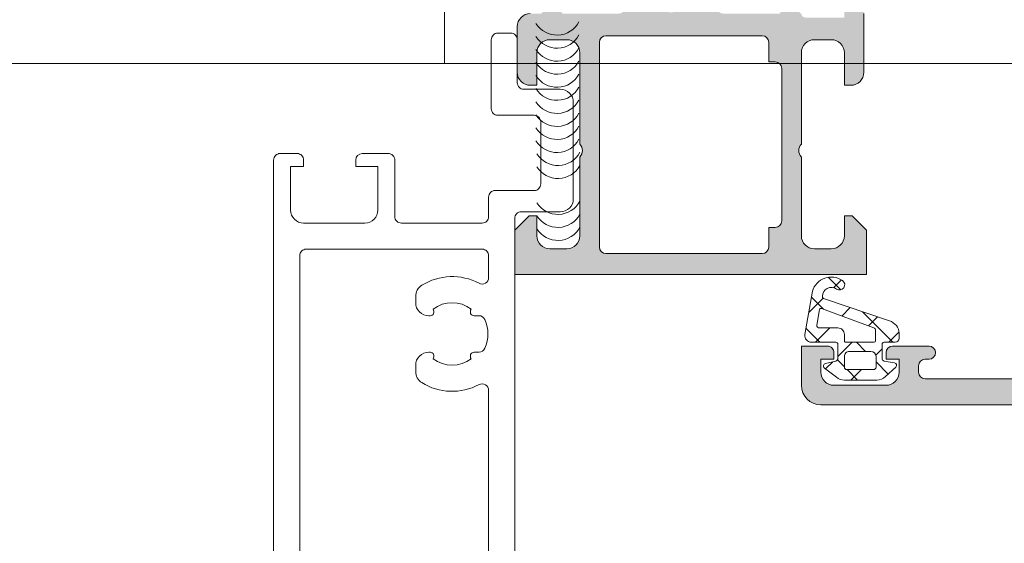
# Model space of a CAD drawing. Header units: millimetres. Extents: x 213386 to 506888, y 183055 to 450952.
# Tile 755 of 1056: x 386945 to 387020, y 342564 to 342605. Entities that reach past the tile are written whole.
import ezdxf

# ---------------------------------------------------------------- set-up
doc = ezdxf.new("R2010")
doc.units = ezdxf.units.MM
doc.layers.add('FASÁDA DETAILNÍ', color=255, linetype='Continuous', lineweight=0)
doc.layers.add('NOVA', color=255, linetype='Continuous', lineweight=0)

# ---------------------------------------------------------------- blocks, each defined once
blk = doc.blocks.new('A$C69D17D4D')
at = {"layer": 'FASÁDA DETAILNÍ'}
h = blk.add_hatch(color=256, dxfattribs=at)
edge = h.paths.add_edge_path(flags=16)
edge.add_ellipse((-10926.705, 24829.518), major_axis=(-0.5, 0), ratio=1, start_angle=-0.00298, end_angle=90.00298)
edge.add_line((-10926.705, 24829.018), (-10908.705, 24829.018))
edge.add_ellipse((-10908.705, 24829.518), major_axis=(-0.5, 0), ratio=1, start_angle=89.99702, end_angle=180.00298)
edge.add_line((-10908.205, 24829.518), (-10908.205, 24842.018))
edge.add_ellipse((-10908.705, 24842.018), major_axis=(-0.5, 0), ratio=1, start_angle=180.0025, end_angle=269.9975)
edge.add_line((-10908.705, 24842.518), (-10921.308, 24842.518))
edge.add_ellipse((-10921.308, 24844.018), major_axis=(-1.5, 0), ratio=1, start_angle=-0.00004, end_angle=90.00004, ccw=False)
edge.add_line((-10922.808, 24844.018), (-10922.808, 24857.018))
edge.add_ellipse((-10923.308, 24857.018), major_axis=(-0.5, 0), ratio=1, start_angle=179.99996, end_angle=270.00004)
edge.add_line((-10923.308, 24857.518), (-10926.705, 24857.518))
edge.add_ellipse((-10926.705, 24857.018), major_axis=(-0.5, 0), ratio=1, start_angle=-90.00004, end_angle=0.00004)
edge.add_line((-10927.205, 24857.018), (-10927.205, 24829.518))
edge = h.paths.add_edge_path()
edge.add_line((-10956.005, 24828.318), (-10956.005, 24831.318))
edge.add_line((-10956.005, 24831.318), (-10954.005, 24831.318))
edge.add_arc((-10954.005, 24830.818), 0.5, -0.00298, 90.00298, ccw=False)
edge.add_line((-10953.505, 24830.818), (-10953.505, 24830.318))
edge.add_line((-10953.505, 24830.318), (-10954.505, 24830.318))
edge.add_line((-10954.505, 24830.318), (-10954.505, 24829.318))
edge.add_arc((-10953.505, 24829.318), 1, 180.00367, 269.99633)
edge.add_line((-10953.505, 24828.318), (-10949.505, 24828.318))
edge.add_arc((-10949.505, 24829.318), 1, 270.00172, 359.99828)
edge.add_line((-10948.505, 24829.318), (-10948.505, 24830.318))
edge.add_line((-10948.505, 24830.318), (-10949.505, 24830.318))
edge.add_line((-10949.505, 24830.318), (-10949.505, 24830.818))
edge.add_arc((-10949.005, 24830.818), 0.5, 90.00064, 179.99936, ccw=False)
edge.add_line((-10949.005, 24831.318), (-10946.205, 24831.318))
edge.add_arc((-10946.205, 24830.818), 0.5, -90, 90, ccw=False)
edge.add_line((-10946.205, 24830.318), (-10946.505, 24830.318))
edge.add_arc((-10946.505, 24829.818), 0.5, 90.00123, 179.99877)
edge.add_line((-10947.005, 24829.818), (-10947.005, 24829.318))
edge.add_arc((-10946.505, 24829.318), 0.5, 180.00778, 269.99222)
edge.add_line((-10946.505, 24828.818), (-10935.205, 24828.818))
edge.add_arc((-10935.205, 24829.318), 0.5, 270.0025, 359.9975)
edge.add_line((-10934.705, 24829.318), (-10934.705, 24829.818))
edge.add_arc((-10935.205, 24829.818), 0.5, 359.99282, 450.00718)
edge.add_line((-10935.205, 24830.318), (-10935.505, 24830.318))
edge.add_arc((-10935.505, 24830.818), 0.5, 180.0072, 269.9928, ccw=False)
edge.add_line((-10936.005, 24830.818), (-10936.005, 24835.318))
edge.add_arc((-10935.505, 24835.318), 0.5, 90.00064, 179.99936, ccw=False)
edge.add_line((-10935.505, 24835.818), (-10934.705, 24835.818))
edge.add_arc((-10934.705, 24835.318), 0.5, -0.00298, 90.00298, ccw=False)
edge.add_line((-10934.205, 24835.318), (-10934.205, 24833.318))
edge.add_arc((-10933.705, 24833.318), 0.5, 180.00778, 269.99222)
edge.add_line((-10933.705, 24832.818), (-10933.205, 24832.818))
edge.add_arc((-10933.205, 24832.318), 0.5, -0.00718, 90.00718, ccw=False)
edge.add_line((-10932.705, 24832.318), (-10932.705, 24829.318))
edge.add_arc((-10932.205, 24829.318), 0.5, 180.00631, 269.99369)
edge.add_line((-10932.205, 24828.818), (-10930.505, 24828.818))
edge.add_arc((-10930.505, 24830.318), 1.5, 269.99878, 360.00122)
edge.add_line((-10929.005, 24830.318), (-10929.005, 24856.318))
edge.add_arc((-10929.505, 24856.318), 0.5, 359.99761, 450.00239)
edge.add_line((-10929.505, 24856.818), (-10933.705, 24856.818))
edge.add_arc((-10933.705, 24856.318), 0.5, 90.00064, 179.99936)
edge.add_line((-10934.205, 24856.318), (-10934.205, 24854.318))
edge.add_arc((-10934.705, 24854.318), 0.5, 270.0025, 359.9975, ccw=False)
edge.add_line((-10934.705, 24853.818), (-10935.505, 24853.818))
edge.add_arc((-10935.505, 24854.318), 0.5, 180.00602, 269.99398, ccw=False)
edge.add_line((-10936.005, 24854.318), (-10936.005, 24859.318))
edge.add_line((-10936.005, 24859.318), (-10935.788, 24860.076))
edge.add_arc((-10936.076, 24860.159), 0.3, 343.99998, 412.09519)
edge.add_arc((-10935.708, 24860.632), 0.3, 180.00003, 232.09528, ccw=False)
edge.add_line((-10936.008, 24860.632), (-10936.008, 24862.696))
edge.add_arc((-10935.608, 24862.696), 0.4, 68.02623, 180.00007, ccw=False)
edge.add_line((-10935.458, 24863.067), (-10933.435, 24862.251))
edge.add_arc((-10933.51, 24862.065), 0.2, -24.14109, 68.02609, ccw=False)
edge.add_line((-10933.327, 24861.984), (-10934.396, 24859.6))
edge.add_arc((-10934.213, 24859.518), 0.2, 155.85897, 270.8199)
edge.add_line((-10934.21, 24859.318), (-10922.906, 24859.318))
edge.add_arc((-10922.898, 24859.51), 0.192, 267.47778, 361.04445)
edge.add_line((-10922.706, 24859.513), (-10922.706, 24859.934))
edge.add_line((-10922.706, 24859.934), (-10924.138, 24862.399))
edge.add_arc((-10923.879, 24862.55), 0.3, 105.99997, 210.1792, ccw=False)
edge.add_line((-10923.961, 24862.838), (-10922.469, 24863.266))
edge.add_line((-10922.469, 24863.266), (-10921.606, 24863.765))
edge.add_arc((-10921.406, 24863.418), 0.4, 0.00003, 119.99999, ccw=False)
edge.add_line((-10921.006, 24863.418), (-10921.006, 24859.31))
edge.add_line((-10921.006, 24859.31), (-10921.008, 24844.818))
edge.add_arc((-10920.508, 24844.818), 0.5, 179.97959, 270.00002)
edge.add_line((-10920.508, 24844.318), (-10915.105, 24844.318))
edge.add_arc((-10915.105, 24844.818), 0.5, 269.99996, 360.00004)
edge.add_line((-10914.605, 24844.818), (-10914.605, 24847.318))
edge.add_arc((-10914.105, 24847.318), 0.5, 89.99996, 180.00004, ccw=False)
edge.add_line((-10914.105, 24847.818), (-10912.805, 24847.818))
edge.add_arc((-10912.805, 24847.318), 0.5, -0.00239, 90.00239, ccw=False)
edge.add_line((-10912.305, 24847.318), (-10912.305, 24846.818))
edge.add_line((-10912.305, 24846.818), (-10913.305, 24846.818))
edge.add_line((-10913.305, 24846.818), (-10913.305, 24845.318))
edge.add_arc((-10912.305, 24845.318), 1, 180.00182, 269.99818)
edge.add_line((-10912.305, 24844.318), (-10908.305, 24844.318))
edge.add_arc((-10908.305, 24845.318), 1, 270.00397, 359.99603)
edge.add_line((-10907.305, 24845.318), (-10907.305, 24846.818))
edge.add_line((-10907.305, 24846.818), (-10908.305, 24846.818))
edge.add_line((-10908.305, 24846.818), (-10908.305, 24847.318))
edge.add_arc((-10907.805, 24847.318), 0.5, 89.99702, 180.00298, ccw=False)
edge.add_line((-10907.805, 24847.818), (-10906.505, 24847.818))
edge.add_arc((-10906.505, 24847.318), 0.5, 0.00064, 89.99936, ccw=False)
edge.add_line((-10906.005, 24847.318), (-10906.005, 24828.318))
edge.add_arc((-10907.505, 24828.318), 1.5, -90.00112, 0.00112, ccw=False)
edge.add_line((-10907.505, 24826.818), (-10954.505, 24826.818))
edge.add_arc((-10954.505, 24828.318), 1.5, 180.0023, 269.9977, ccw=False)
h = blk.add_hatch(color=256, dxfattribs=at)
edge = h.paths.add_edge_path()
edge.add_arc((-10974.305, 24856.938), 0.12, 180, 270, ccw=False)
edge.add_line((-10974.425, 24856.938), (-10974.425, 24859.698))
edge.add_arc((-10974.725, 24859.698), 0.3, 360, 450)
edge.add_line((-10974.725, 24859.998), (-10975.705, 24859.998))
edge.add_arc((-10975.705, 24859.698), 0.3, 90, 180)
edge.add_line((-10976.005, 24859.698), (-10976.005, 24857.818))
edge.add_arc((-10976.084, 24857.551), 0.279, -1.16287, 73.57541, ccw=False)
edge.add_line((-10975.805, 24857.545), (-10975.805, 24857.091))
edge.add_arc((-10976.084, 24857.086), 0.279, -73.58012, 1.16459, ccw=False)
edge.add_line((-10976.005, 24856.818), (-10976.805, 24856.818))
edge.add_arc((-10976.805, 24855.818), 1, 90, 180)
edge.add_line((-10977.805, 24855.818), (-10977.805, 24852.318))
edge.add_arc((-10976.805, 24852.318), 1, 180.00114, 269.99886)
edge.add_line((-10976.805, 24851.318), (-10976.305, 24851.318))
edge.add_line((-10976.305, 24851.318), (-10976.305, 24853.818))
edge.add_arc((-10975.305, 24853.818), 1, 90.0026, 179.9974, ccw=False)
edge.add_line((-10975.305, 24854.818), (-10974.005, 24854.818))
edge.add_arc((-10974.005, 24853.818), 1, 0.00301, 89.99699, ccw=False)
edge.add_line((-10973.005, 24853.818), (-10973.005, 24846.818))
edge.add_arc((-10973.53, 24846.318), 0.725, -43.59618, 43.59618, ccw=False)
edge.add_line((-10973.005, 24845.818), (-10973.005, 24839.784))
edge.add_arc((-10974.005, 24839.784), 1, 270.00301, 359.99699, ccw=False)
edge.add_line((-10974.005, 24838.784), (-10975.305, 24838.784))
edge.add_arc((-10975.305, 24839.784), 1, 180.0026, 269.9974, ccw=False)
edge.add_line((-10976.305, 24839.784), (-10976.305, 24841.318))
edge.add_line((-10976.305, 24841.318), (-10976.905, 24841.318))
edge.add_line((-10976.905, 24841.318), (-10978.005, 24840.218))
edge.add_line((-10978.005, 24840.218), (-10978.005, 24836.818))
edge.add_line((-10978.005, 24836.818), (-10951.005, 24836.818))
edge.add_line((-10951.005, 24836.818), (-10951.005, 24840.218))
edge.add_line((-10951.005, 24840.218), (-10952.105, 24841.318))
edge.add_line((-10952.105, 24841.318), (-10952.705, 24841.318))
edge.add_line((-10952.705, 24841.318), (-10952.705, 24839.784))
edge.add_arc((-10953.705, 24839.784), 1, 270.0026, 359.9974, ccw=False)
edge.add_line((-10953.705, 24838.784), (-10955.005, 24838.784))
edge.add_arc((-10955.005, 24839.784), 1, 180.00301, 269.99699, ccw=False)
edge.add_line((-10956.005, 24839.784), (-10956.005, 24845.818))
edge.add_arc((-10955.48, 24846.318), 0.725, 136.40382, 223.59618, ccw=False)
edge.add_line((-10956.005, 24846.818), (-10956.005, 24853.818))
edge.add_arc((-10955.005, 24853.818), 1, 90.00301, 179.99699, ccw=False)
edge.add_line((-10955.005, 24854.818), (-10953.705, 24854.818))
edge.add_arc((-10953.705, 24853.818), 1, 0.0026, 89.9974, ccw=False)
edge.add_line((-10952.705, 24853.818), (-10952.705, 24851.318))
edge.add_line((-10952.705, 24851.318), (-10952.205, 24851.318))
edge.add_arc((-10952.205, 24852.318), 1, 270.00114, 359.99886)
edge.add_line((-10951.205, 24852.318), (-10951.205, 24856.818))
edge.add_arc((-10951.705, 24856.818), 0.5, 359.99882, 450.00118)
edge.add_line((-10951.705, 24857.318), (-10952.705, 24857.318))
edge.add_line((-10952.705, 24857.318), (-10952.705, 24856.518))
edge.add_line((-10952.705, 24856.518), (-10955.705, 24856.518))
edge.add_arc((-10955.705, 24856.818), 0.3, 179.99949, 270.00051, ccw=False)
edge.add_arc((-10955.927, 24857.086), 0.279, 178.83541, 253.58012, ccw=False)
edge.add_line((-10956.205, 24857.091), (-10956.205, 24857.545))
edge.add_arc((-10955.927, 24857.551), 0.279, 106.42459, 181.16287, ccw=False)
edge.add_line((-10956.005, 24857.818), (-10956.005, 24859.698))
edge.add_arc((-10956.305, 24859.698), 0.3, 360, 450)
edge.add_line((-10956.305, 24859.998), (-10957.285, 24859.998))
edge.add_arc((-10957.285, 24859.698), 0.3, 90, 180)
edge.add_line((-10957.585, 24859.698), (-10957.585, 24856.938))
edge.add_arc((-10957.705, 24856.938), 0.12, 270, 360, ccw=False)
edge.add_line((-10957.705, 24856.818), (-10962.005, 24856.818))
edge.add_arc((-10962.005, 24857.318), 0.5, 180, 270, ccw=False)
edge.add_line((-10962.505, 24857.318), (-10962.505, 24858.018))
edge.add_line((-10962.505, 24858.018), (-10961.124, 24860.411))
edge.add_arc((-10961.244, 24860.48), 0.138, 330, 457.70244)
edge.add_arc((-10960.796, 24855.639), 5, 95.34923, 161.2906)
edge.add_arc((-10966.005, 24857.403), 0.5, 198.7094, 341.2906, ccw=False)
edge.add_arc((-10971.215, 24855.639), 5, 18.7094, 84.65077)
edge.add_arc((-10970.767, 24860.48), 0.138, 82.29756, 210)
edge.add_line((-10970.887, 24860.411), (-10969.505, 24858.018))
edge.add_line((-10969.505, 24858.018), (-10969.505, 24857.318))
edge.add_arc((-10970.005, 24857.318), 0.5, 270, 360, ccw=False)
edge.add_line((-10970.005, 24856.818), (-10974.305, 24856.818))
edge = h.paths.add_edge_path(flags=16)
edge.add_arc((-10959.005, 24838.918), 0.5, 270, 360, ccw=False)
edge.add_line((-10959.005, 24838.418), (-10971.005, 24838.418))
edge.add_arc((-10971.005, 24838.918), 0.5, 180, 270, ccw=False)
edge.add_line((-10971.505, 24838.918), (-10971.505, 24854.618))
edge.add_arc((-10971.005, 24854.618), 0.5, 90, 180, ccw=False)
edge.add_line((-10971.005, 24855.118), (-10959.005, 24855.118))
edge.add_arc((-10959.005, 24854.618), 0.5, 0, 90, ccw=False)
edge.add_line((-10958.505, 24854.618), (-10958.505, 24853.118))
edge.add_line((-10958.505, 24853.118), (-10958.005, 24853.118))
edge.add_arc((-10958.005, 24852.618), 0.5, 0, 90, ccw=False)
edge.add_line((-10957.505, 24852.618), (-10957.505, 24840.918))
edge.add_arc((-10958.005, 24840.918), 0.5, 270, 360, ccw=False)
edge.add_line((-10958.005, 24840.418), (-10958.505, 24840.418))
edge.add_line((-10958.505, 24840.418), (-10958.505, 24838.918))
h = blk.add_hatch(dxfattribs=at)
h.set_pattern_fill('ANSI37', color=256, scale=0.625, angle=90, style=0)
h.set_pattern_definition([(135, (-4457.5053, 0), (-1.40316502, -1.40316502), []), (225, (-4457.5053, 0), (1.40316502, -1.40316502), [])])
edge = h.paths.add_edge_path(flags=16)
edge.add_ellipse((-10953.203, 24832.22), major_axis=(-0.498, 0), ratio=1, start_angle=179.80742, end_angle=270.25472, ccw=False)
edge.add_line((-10952.705, 24832.219), (-10952.705, 24831.718))
edge.add_ellipse((-10952.605, 24831.718), major_axis=(-0.1, 0), ratio=1, start_angle=-0.00817, end_angle=90.00874)
edge.add_line((-10952.605, 24831.618), (-10950.405, 24831.618))
edge.add_ellipse((-10950.405, 24831.718), major_axis=(-0.1, 0), ratio=1, start_angle=90.00152, end_angle=179.99848)
edge.add_line((-10950.305, 24831.718), (-10950.305, 24832.53))
edge.add_ellipse((-10950.505, 24832.53), major_axis=(-0.2, 0), ratio=1, start_angle=180.00243, end_angle=254.31138)
edge.add_line((-10950.451, 24832.723), (-10954.469, 24834.21))
edge.add_ellipse((-10954.504, 24834.116), major_axis=(-0.1, 0), ratio=1, start_angle=249.68782, end_angle=349.67772)
edge.add_line((-10954.602, 24834.134), (-10954.822, 24832.925))
edge.add_ellipse((-10954.622, 24832.918), major_axis=(-0.2, 0), ratio=1, start_angle=-1.86497, end_angle=90.00104)
edge.add_line((-10954.622, 24832.718), (-10953.205, 24832.718))
edge = h.paths.add_edge_path(flags=16)
edge.add_ellipse((-10952.505, 24829.718), major_axis=(-0.2, 0), ratio=1, start_angle=-0.00024, end_angle=90.00024)
edge.add_line((-10952.505, 24829.518), (-10950.471, 24829.518))
edge.add_ellipse((-10950.471, 24829.718), major_axis=(-0.2, 0), ratio=1, start_angle=89.99865, end_angle=180.00049)
edge.add_line((-10950.271, 24829.718), (-10950.271, 24830.518))
edge.add_ellipse((-10950.671, 24830.518), major_axis=(-0.4, 0), ratio=1, start_angle=180.00126, end_angle=269.99802)
edge.add_line((-10950.671, 24830.918), (-10952.305, 24830.918))
edge.add_ellipse((-10952.305, 24830.518), major_axis=(-0.4, 0), ratio=1, start_angle=-90.00044, end_angle=0.00101)
edge.add_line((-10952.705, 24830.518), (-10952.705, 24829.718))
edge = h.paths.add_edge_path()
edge.add_arc((-10954.105, 24829.795), 0.2, 105.00152, 229.99768, ccw=False)
edge.add_line((-10954.157, 24829.988), (-10953.354, 24830.178))
edge.add_arc((-10953.405, 24830.372), 0.2, 285.00286, 359.99725)
edge.add_line((-10953.205, 24830.372), (-10953.205, 24831.468))
edge.add_arc((-10953.355, 24831.468), 0.15, 359.99604, 450.00396)
edge.add_line((-10953.355, 24831.618), (-10955.238, 24831.618))
edge.add_arc((-10955.238, 24832.118), 0.5, 170.06643, 270.00022, ccw=False)
edge.add_line((-10955.731, 24832.204), (-10955.149, 24835.524))
edge.add_arc((-10953.705, 24835.118), 1.5, 54.91245, 164.29308, ccw=False)
edge.add_arc((-10953.073, 24836.018), 0.4, -125.088, 54.912, ccw=False)
edge.add_arc((-10953.708, 24835.137), 0.686, 53.85881, 179.51564)
edge.add_arc((-10954.244, 24835.123), 0.15, 172.50392, 250.98385)
edge.add_line((-10954.293, 24834.981), (-10949.247, 24833.253))
edge.add_arc((-10949.505, 24832.287), 1, -0.00057, 75.04109, ccw=False)
edge.add_line((-10948.505, 24832.287), (-10948.505, 24831.918))
edge.add_arc((-10948.805, 24831.918), 0.3, 270.00319, 359.99604, ccw=False)
edge.add_line((-10948.805, 24831.618), (-10949.655, 24831.618))
edge.add_arc((-10949.655, 24831.468), 0.15, 89.99507, 180.00493)
edge.add_line((-10949.805, 24831.468), (-10949.805, 24830.372))
edge.add_arc((-10949.605, 24830.372), 0.2, 180.00261, 254.99763)
edge.add_line((-10949.657, 24830.178), (-10948.854, 24830.049))
edge.add_arc((-10948.905, 24829.856), 0.2, -45.00744, 75.01021, ccw=False)
edge.add_line((-10948.764, 24829.715), (-10949.54, 24828.988))
edge.add_arc((-10950.223, 24829.718), 1, 269.99997, 313.11854, ccw=False)
edge.add_line((-10950.223, 24828.718), (-10952.702, 24828.718))
edge.add_arc((-10952.702, 24829.718), 1, 232.17221, 269.99994, ccw=False)
edge.add_line((-10953.315, 24828.928), (-10954.234, 24829.641))
for p, q in [((-10983.394, 24859), (-10983.394, 24853)), ((-10951.205, 24852.318), (-10951.205, 24856.818)), ((-10977.805, 24855.818), (-10977.805, 24852.318)), ((-10975.305, 24854.818), (-10974.005, 24854.818)), ((-10971.505, 24838.918), (-10971.505, 24854.618)), ((-10971.005, 24855.118), (-10959.005, 24855.118)), ((-10958.505, 24854.618), (-10958.505, 24853.118)), ((-10955.005, 24854.818), (-10953.705, 24854.818)), ((-10976.305, 24851.318), (-10976.305, 24853.818)), ((-10973.005, 24853.818), (-10973.005, 24846.818)), ((-10956.005, 24846.818), (-10956.005, 24853.818)), ((-10952.705, 24853.818), (-10952.705, 24851.318)), ((-10915.831, 24853), (-11388.5, 24853)), ((-10958.505, 24853.118), (-10958.005, 24853.118)), ((-10957.505, 24852.618), (-10957.505, 24840.918)), ((-10976.805, 24851.318), (-10976.305, 24851.318)), ((-10952.705, 24851.318), (-10952.205, 24851.318)), ((-10973.005, 24845.818), (-10973.005, 24839.784)), ((-10956.005, 24839.784), (-10956.005, 24845.818)), ((-10976.905, 24841.318), (-10978.005, 24840.218)), ((-10976.305, 24841.318), (-10976.905, 24841.318)), ((-10976.305, 24839.784), (-10976.305, 24841.318)), ((-10952.105, 24841.318), (-10952.705, 24841.318)), ((-10952.705, 24841.318), (-10952.705, 24839.784)), ((-10951.005, 24840.218), (-10952.105, 24841.318)), ((-10978.005, 24840.218), (-10978.005, 24836.818)), ((-10958.005, 24840.418), (-10958.505, 24840.418)), ((-10958.505, 24840.418), (-10958.505, 24838.918)), ((-10951.005, 24836.818), (-10951.005, 24840.218)), ((-10974.005, 24838.784), (-10975.305, 24838.784)), ((-10953.705, 24838.784), (-10955.005, 24838.784)), ((-10959.005, 24838.418), (-10971.005, 24838.418)), ((-10978.005, 24836.818), (-10951.005, 24836.818))]:
    blk.add_line(p, q, dxfattribs=at)
for points in [[(-10907.505, 24826.818), (-10954.505, 24826.818), (-10954.505, 24826.818, -0.41419), (-10956.005, 24828.318), (-10956.005, 24828.318), (-10956.005, 24831.318), (-10954.005, 24831.318), (-10954.005, 24831.318, -0.414244), (-10953.505, 24830.818), (-10953.505, 24830.318), (-10954.505, 24830.318), (-10954.505, 24829.318), (-10954.505, 24829.318, 0.414176), (-10953.505, 24828.318), (-10949.505, 24828.318), (-10949.505, 24828.318, 0.414196), (-10948.505, 24829.318), (-10948.505, 24830.318), (-10949.505, 24830.318), (-10949.505, 24830.818), (-10949.505, 24830.818, -0.414207), (-10949.005, 24831.318), (-10946.205, 24831.318), (-10946.205, 24831.318, -1), (-10946.205, 24830.318), (-10946.505, 24830.318), (-10946.505, 24830.318, 0.414201), (-10947.005, 24829.818), (-10947.005, 24829.318), (-10947.005, 24829.318, 0.414134), (-10946.505, 24828.818), (-10935.205, 24828.818)], [(-10978.005, 24722.582), (-10978.005, 24841.118, -0.414214), (-10977.505, 24841.618), (-10974.505, 24841.618, 0.414214), (-10973.505, 24842.618), (-10973.505, 24850.018, 0.414214), (-10974.505, 24851.018), (-10977.305, 24851.018, -0.414214), (-10977.805, 24851.518), (-10977.805, 24854.818, 0.414214), (-10978.305, 24855.318), (-10979.305, 24855.318, 0.414214), (-10979.805, 24854.818), (-10979.805, 24849.518, 0.414214), (-10979.305, 24849.018), (-10976.505, 24849.018, -0.414214), (-10976.005, 24848.518), (-10976.005, 24843.752, -0.414214), (-10976.505, 24843.252), (-10979.505, 24843.252, 0.414214), (-10980.005, 24842.752), (-10980.005, 24841.252, -0.414214), (-10980.505, 24840.752), (-10986.705, 24840.752, -0.414214), (-10987.205, 24841.252), (-10987.205, 24845.589, 0.414214), (-10987.705, 24846.089), (-10989.705, 24846.089, 0.414201), (-10990.205, 24845.589), (-10990.205, 24845.089), (-10988.505, 24845.089), (-10988.505, 24841.752, -0.414214), (-10989.505, 24840.752), (-10994.205, 24840.752, -0.414214), (-10995.205, 24841.752), (-10995.205, 24845.089), (-10994.205, 24845.089), (-10994.205, 24845.589, 0.41422), (-10994.705, 24846.089), (-10996.005, 24846.089, 0.414214), (-10996.505, 24845.589), (-10996.505, 24722.582, 0.414214)], [(-10994.505, 24724.582), (-10994.505, 24838.252, -0.414214), (-10994.005, 24838.752), (-10980.505, 24838.752, -0.414214), (-10980.005, 24838.252), (-10980.005, 24836.578, -0.565741), (-10980.74, 24836.137, 0.267763), (-10985.135, 24835.984, 0.258777), (-10985.605, 24835.136), (-10985.605, 24834.651, 0.414214), (-10984.605, 24833.651), (-10984.499, 24833.651, 0.64518), (-10984.274, 24834.149, -0.341732), (-10981.337, 24834.149, 0.64518), (-10981.111, 24833.651), (-10980.743, 24833.651, -0.298217), (-10980.285, 24833.351, -0.208712), (-10980.285, 24831.151, -0.298217), (-10980.743, 24830.851), (-10981.111, 24830.851, 0.64518), (-10981.337, 24830.353, -0.341732), (-10984.274, 24830.353, 0.64518), (-10984.499, 24830.851), (-10984.605, 24830.851, 0.414214), (-10985.605, 24829.851), (-10985.605, 24829.367, 0.258777), (-10985.135, 24828.519, 0.267763), (-10980.74, 24828.366, -0.565741), (-10980.005, 24827.925), (-10980.005, 24733.899, -0.565741)]]:
    blk.add_lwpolyline(points, format="xyb", dxfattribs=at)
blk.add_lwpolyline([(-10954.234, 24829.641, -0.606792), (-10954.157, 24829.988), (-10953.354, 24830.178), (-10953.354, 24830.178, 0.339427), (-10953.205, 24830.372), (-10953.205, 24831.468), (-10953.205, 24831.468, 0.414254), (-10953.355, 24831.618), (-10955.238, 24831.618), (-10955.238, 24831.618, -0.465956), (-10955.731, 24832.204), (-10955.149, 24835.524), (-10955.149, 24835.524, -0.517137), (-10952.843, 24836.345, -1), (-10953.303, 24835.691, 0.610743), (-10954.394, 24835.143, 0.356477), (-10954.293, 24834.981), (-10949.247, 24833.253), (-10949.247, 24833.253, -0.339657), (-10948.505, 24832.287), (-10948.505, 24831.918), (-10948.505, 24831.918, -0.414177), (-10948.805, 24831.618), (-10949.655, 24831.618), (-10949.655, 24831.618, 0.414264), (-10949.805, 24831.468), (-10949.805, 24830.372), (-10949.805, 24830.372, 0.33943), (-10949.657, 24830.178), (-10948.854, 24830.049), (-10948.854, 24830.049, -0.577453), (-10948.764, 24829.715), (-10949.54, 24828.988), (-10949.54, 24828.988, -0.190392), (-10950.223, 24828.718), (-10952.702, 24828.718), (-10952.702, 24828.718, -0.16657), (-10953.315, 24828.928), (-10954.234, 24829.641)], format="xyb", close=True, dxfattribs=at)
at = {"layer": 'FASÁDA DETAILNÍ', "extrusion": (0, 0, -1)}
for points in [[(10953.205, 24832.718, 0.416502), (10952.705, 24832.219), (10952.705, 24831.718), (10952.705, 24831.718, -0.4143), (10952.605, 24831.618), (10950.405, 24831.618), (10950.405, 24831.618, -0.414198), (10950.305, 24831.718), (10950.305, 24832.53), (10950.305, 24832.53, -0.336095), (10950.451, 24832.723), (10954.469, 24834.21), (10954.469, 24834.21, -0.466254), (10954.602, 24834.134), (10954.822, 24832.925), (10954.822, 24832.925, -0.423785), (10954.622, 24832.718), (10953.205, 24832.718)], [(10952.705, 24829.718, -0.414216), (10952.505, 24829.518), (10950.471, 24829.518), (10950.471, 24829.518, -0.414223), (10950.271, 24829.718), (10950.271, 24830.518), (10950.271, 24830.518, -0.414197), (10950.671, 24830.918), (10952.305, 24830.918), (10952.305, 24830.918, -0.414221), (10952.705, 24830.518), (10952.705, 24829.718)]]:
    blk.add_lwpolyline(points, format="xyb", close=True, dxfattribs=at)
at = {"layer": 'FASÁDA DETAILNÍ'}
for centre, radius, start, end in [((-10976.805, 24855.818), 1, 90, 180), ((-10974.757, 24857.074), 1.906, 212.03205, 332.03205), ((-10974.757, 24856.074), 1.906, 212.03205, 332.03205), ((-10975.305, 24853.818), 1, 90.0026, 179.9974), ((-10974.005, 24853.818), 1, 0.00301, 89.99699), ((-10971.005, 24854.618), 0.5, 90, 180), ((-10959.005, 24854.618), 0.5, 0, 90), ((-10955.005, 24853.818), 1, 90.00301, 179.99699), ((-10953.705, 24853.818), 1, 0.0026, 89.9974), ((-10974.757, 24855.074), 1.906, 212.03205, 332.03205), ((-10974.757, 24854.074), 1.906, 212.03205, 332.03205), ((-10958.005, 24852.618), 0.5, 0, 90), ((-10976.805, 24852.318), 1, 180.00114, 269.99886), ((-10974.757, 24853.074), 1.906, 212.03205, 332.03205), ((-10952.205, 24852.318), 1, 270.00114, 359.99886), ((-10974.757, 24852.074), 1.906, 212.03205, 332.03205), ((-10974.757, 24851.074), 1.906, 212.03205, 332.03205), ((-10974.757, 24850.074), 1.906, 212.03205, 332.03205), ((-10974.757, 24849.074), 1.906, 212.03205, 332.03205), ((-10974.757, 24848.074), 1.906, 212.03205, 332.03205), ((-10974.689, 24847.075), 1.906, 212.03205, 332.03205), ((-10973.53, 24846.318), 0.725, 316.40382, 43.59618), ((-10955.48, 24846.318), 0.725, 136.40382, 223.59618), ((-10974.689, 24846.075), 1.906, 212.03205, 332.03205), ((-10974.689, 24843.329), 1.906, 212.03205, 332.03205), ((-10974.689, 24842.329), 1.906, 212.03205, 332.03205), ((-10958.005, 24840.918), 0.5, 270, 0), ((-10974.689, 24841.329), 1.906, 212.03205, 332.03205), ((-10975.305, 24839.784), 1, 180.0026, 269.9974), ((-10974.005, 24839.784), 1, 270.00301, 359.99699), ((-10955.005, 24839.784), 1, 180.00301, 269.99699), ((-10953.705, 24839.784), 1, 270.0026, 359.9974), ((-10971.005, 24838.918), 0.5, 180, 270), ((-10959.005, 24838.918), 0.5, 270, 0)]:
    blk.add_arc(centre, radius, start, end, dxfattribs=at)

msp = doc.modelspace()

# ---------------------------------------------------------------- block references
at = {"layer": 'NOVA', "ltscale": 300}
msp.add_blockref('A$C69D17D4D', (397960.638, 317748.154), dxfattribs=at)

doc.saveas('drawing.dxf')
